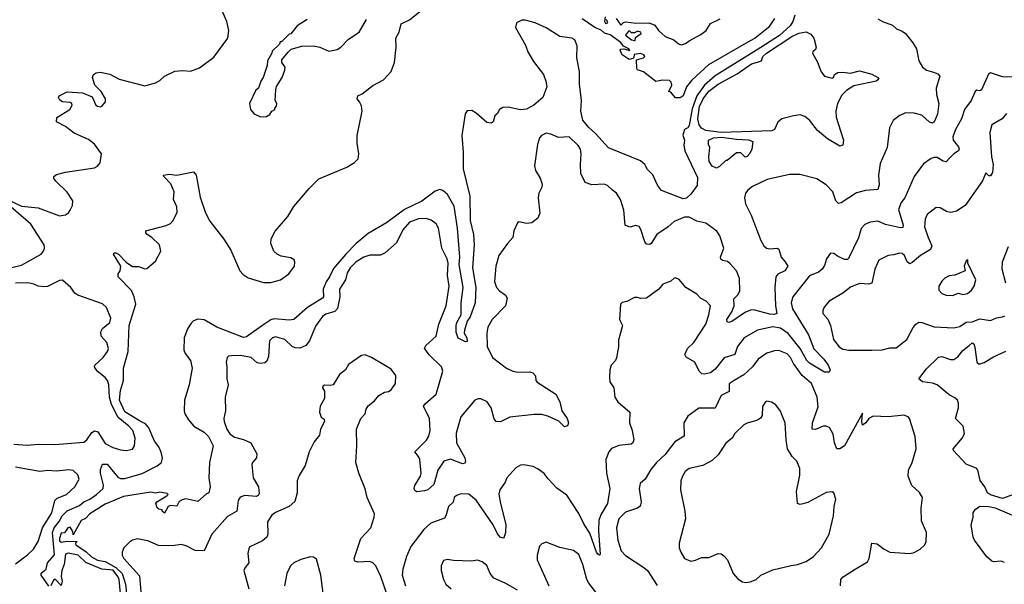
# Model space of a CAD drawing. Extents: x 2056909 to 2160450, y 827444 to 1016825.
# Tile 379 of 501: x 2063273 to 2069747, y 996734 to 1000446. Entities that reach past the tile are written whole.
import ezdxf

# ---------------------------------------------------------------- set-up
doc = ezdxf.new("R2010")
doc.units = 0

msp = doc.modelspace()

# ---------------------------------------------------------------- linework, layer by layer
at = {"layer": '0CON10XD'}
for points in [[(2063197.5, 999262.5), (2063285, 999221.1), (2063395, 999208.2), (2063535, 999157.1), (2063575, 999164), (2063594.2, 999175.8), (2063605, 999193.3), (2063620, 999225), (2063621.2, 999255), (2063585, 999311.2), (2063510.8, 999385), (2063496.7, 999405), (2063496.7, 999415), (2063515, 999428), (2063575, 999444.2), (2063765, 999472.5), (2063785, 999483.8), (2063802.5, 999505), (2063810, 999565), (2063765, 999628.5), (2063725, 999658.4), (2063630.2, 999700.2), (2063575, 999742.9), (2063514, 999775), (2063516.2, 999803.8), (2063602.5, 999855), (2063616.7, 999885), (2063616.1, 999896.1), (2063605, 999902.5), (2063555, 999906), (2063537.1, 999917.1), (2063528.8, 999935), (2063533.3, 999945), (2063585, 999970.8), (2063685, 999965.6), (2063748.6, 999938.6), (2063773.8, 999885), (2063785, 999876.7), (2063805, 999873.3), (2063818.3, 999881.7), (2063837.5, 999905), (2063837.5, 999925), (2063807.5, 999975), (2063765.9, 1000015.9), (2063751.2, 1000065), (2063757.5, 1000085), (2063775, 1000096.2), (2063805, 1000101.2), (2063865, 1000088), (2063925.9, 1000055.9), (2064095, 1000011.4), (2064165, 1000030), (2064195, 1000046), (2064225, 1000074.2), (2064292.6, 1000107.4), (2064345, 1000113.1), (2064395, 1000107.1), (2064455, 1000130), (2064549.7, 1000200.3), (2064641.9, 1000325), (2064646.9, 1000375), (2064635.6, 1000435), (2064595, 1000523.8)], [(2063465, 996723.3), (2063413.9, 996793.9), (2063415, 996806.7), (2063445.8, 996834.2), (2063456.2, 996875), (2063501.7, 996928.3), (2063488.8, 997075), (2063499.7, 997105), (2063532.6, 997147.4), (2063551.6, 997185), (2063585, 997218.3), (2063666.8, 997253.2), (2063695, 997276.5), (2063733.8, 997295), (2063778.6, 997325), (2063821.2, 997365), (2063823.6, 997386.4), (2063804.3, 997465.7), (2063805, 997490), (2063817.5, 997525), (2063846.9, 997525), (2063918.2, 997438.2), (2063935, 997430.6), (2063965, 997429.2), (2064077.8, 997462.2), (2064176.7, 997513.2), (2064204.1, 997535.9), (2064212, 997565), (2064203.5, 997603.5), (2064187.7, 997637.7), (2064160, 997675), (2064122.3, 997762.3), (2064099, 997789), (2064060.1, 997810.1), (2063965, 997867.8), (2063928.8, 997945), (2063935, 998007.5), (2063956, 998075), (2063954.3, 998155.7), (2063985.3, 998265), (2063991.5, 998435), (2064035.9, 998575), (2064025.3, 998625), (2064006.9, 998665), (2063920, 998755), (2063921.2, 998775), (2063934.1, 998795.9), (2063936.9, 998825), (2063890, 998905), (2063895, 998912.5), (2063905, 998913.3), (2063923.3, 998905), (2063973.1, 998853.1), (2064015, 998822.7), (2064055, 998824.4), (2064095, 998808.6), (2064109.1, 998810.9), (2064165, 998859.2), (2064201.1, 998925), (2064192.5, 998965), (2064140.8, 999015), (2064110.8, 999035), (2064102.5, 999045), (2064101.4, 999058.6), (2064235, 999092.5), (2064265, 999105.7), (2064282.9, 999125), (2064308.3, 999181.7), (2064306.7, 999215), (2064284.4, 999265), (2064289.1, 999315), (2064266.5, 999366.5), (2064220, 999415), (2064217.5, 999425), (2064255, 999430.6), (2064305.5, 999424.5), (2064415.4, 999445.4), (2064434, 999424), (2064458.3, 999278.3), (2064495.3, 999175.3), (2064522.6, 999122.6), (2064614.1, 999004.1), (2064661.7, 998931.7), (2064721.1, 998795), (2064741.7, 998771.7), (2064775, 998749.6), (2064875, 998718.7), (2064925, 998717.5), (2064988.1, 998735), (2065042.1, 998775), (2065079.5, 998825), (2065082.9, 998852.9), (2065076.6, 998866.6), (2065055, 998880), (2064992.1, 998892.1), (2064965, 998904), (2064944.3, 998925), (2064923.3, 998975), (2064926.9, 999005), (2064953.1, 999055), (2065036.9, 999153.1), (2065075, 999217.1), (2065175, 999335.8), (2065239.7, 999400.3), (2065424, 999476), (2065473.8, 999506.2), (2065498.3, 999531.7), (2065502.5, 999565), (2065490.9, 999635), (2065492.2, 999685), (2065524.6, 999845), (2065519.1, 999879.1), (2065507.5, 999905), (2065492, 999925), (2065496.7, 999945), (2065525, 999958.8), (2065595, 1000012.9), (2065665, 1000050.6), (2065715.4, 1000105), (2065736.2, 1000165), (2065747.2, 1000265), (2065745.9, 1000324.1), (2065767.2, 1000365), (2065780.4, 1000419.6), (2065835, 1000445.9), (2065915, 1000509.4)], [(2068370.4, 1000475), (2068356.6, 1000435), (2068338.2, 1000405), (2068268.6, 1000341.4), (2068145.7, 1000264.3), (2067845, 1000076.5), (2067774.8, 1000015), (2067724.8, 999945), (2067695, 999860), (2067675, 999751.2), (2067665, 999734.4), (2067644.3, 999725), (2067632.8, 999687.2), (2067642.9, 999655), (2067638.6, 999621.4), (2067646.2, 999585), (2067728.4, 999408.4), (2067728, 999355), (2067685, 999298.1), (2067656.4, 999273.6), (2067635, 999268.7), (2067492.7, 999322.7), (2067467.4, 999357.4), (2067436.6, 999426.6), (2067401.1, 999461.1), (2067390.4, 999480.4), (2067382.5, 999495), (2067355, 999518), (2067145, 999603.1), (2067058.3, 999698.3), (2067015, 999736.7), (2066975.8, 999785), (2066962.2, 999845), (2066967.5, 999915), (2066952.8, 1000025), (2066954.1, 1000105), (2066935.8, 1000195.8), (2066937.3, 1000275), (2066923.5, 1000313.5), (2066903.6, 1000323.6), (2066825, 1000336), (2066735, 1000391.9), (2066662, 1000425), (2066596.7, 1000443.3), (2066575, 1000442.7), (2066540, 1000425), (2066533.1, 1000395), (2066598.8, 1000278.8), (2066614.8, 1000234.8), (2066650.6, 1000170.6), (2066717.3, 1000085), (2066733, 1000043), (2066738.5, 1000005), (2066712.5, 999935), (2066654.3, 999885), (2066605, 999858.8), (2066565, 999852.5), (2066485, 999871.5), (2066450.2, 999869.8), (2066428, 999855), (2066412.3, 999827.7), (2066395.9, 999814.1), (2066386, 999774), (2066373.8, 999766.2), (2066345, 999770.8), (2066275, 999831.5), (2066245, 999848.1), (2066215, 999847.1), (2066202, 999828), (2066179.4, 999685), (2066187.8, 999575), (2066187.6, 999465), (2066232.5, 999285), (2066235.3, 999125), (2066256.9, 999035), (2066260.3, 998965), (2066250.8, 998815), (2066271.3, 998685), (2066266.8, 998585), (2066235, 998493.1), (2066214.4, 998465), (2066198, 998405), (2066195.8, 998385), (2066213.3, 998355), (2066215, 998330), (2066205, 998329.2), (2066155, 998351.9), (2066142.2, 998392.2), (2066142.2, 998435), (2066146.9, 998455), (2066175.8, 998505), (2066174.6, 998584.6), (2066189.4, 998685), (2066163, 998837), (2066165.9, 998885), (2066151, 999075), (2066129.9, 999220.1), (2066085, 999296.3), (2066055, 999323.3), (2066035, 999329.6), (2066005, 999319.4), (2065917.8, 999252.2), (2065802, 999198), (2065685, 999109.8), (2065565, 999040.4), (2065485, 998974.8), (2065416.2, 998905), (2065335, 998810), (2065309.7, 998755), (2065287.4, 998722.6), (2065268.5, 998675), (2065270.7, 998625), (2065264.1, 998615), (2065165.2, 998555), (2065074.4, 998475.6), (2065045, 998470), (2064945, 998479.5), (2064925, 998472.9), (2064878.1, 998441.9), (2064765, 998360.9), (2064745, 998356.9), (2064568, 998425), (2064485, 998472.5), (2064445, 998476.9), (2064414.5, 998465.5), (2064399.3, 998450.7), (2064375.4, 998414.6), (2064354.7, 998355.3), (2064352.9, 998275), (2064361.4, 998251.4), (2064396.7, 998205), (2064407.5, 998155), (2064388, 998045), (2064356.2, 997945), (2064354, 997875), (2064358.8, 997855), (2064382, 997815), (2064418.6, 997775), (2064485, 997733.5), (2064515, 997706.7), (2064544.3, 997644.3), (2064520.5, 997535), (2064516.2, 997435), (2064526.2, 997375), (2064516.7, 997335), (2064500.8, 997329.2), (2064445, 997278.8), (2064365, 997296.7), (2064340.5, 997289.5), (2064322.3, 997277.7), (2064305, 997247.5), (2064265, 997252.5), (2064250, 997245), (2064225, 997202.5), (2064210, 997215), (2064210, 997225), (2064188.3, 997228.3), (2064177, 997237), (2064167.5, 997265), (2064175, 997277.5), (2064240, 997315), (2064250, 997325), (2064241.7, 997331.7), (2064195, 997340), (2064165, 997332.5), (2064135, 997340.8), (2063955, 997312), (2063835, 997260.8), (2063735, 997197.5), (2063705, 997167.5), (2063677, 997153), (2063625, 997060), (2063621.7, 997081.7), (2063605, 997110), (2063590, 997105), (2063567.5, 997072.5), (2063545, 997070), (2063533.6, 997035), (2063535, 997021.2), (2063545, 997010.6), (2063585, 997018.8), (2063650, 997015), (2063640, 997005), (2063642.5, 996995), (2063708.8, 996948.8), (2063745.8, 996915), (2063784.1, 996894.1), (2063835, 996884.1), (2063905, 996845.2), (2063946.6, 996805), (2063969.3, 996735), (2063977.6, 996655)], [(2068915, 1000451.2), (2068945, 1000433.8), (2069010.7, 1000410.7), (2069037.5, 1000385), (2069075, 1000371.2), (2069096.7, 1000355), (2069146.2, 1000295), (2069168.8, 1000255), (2069185.8, 1000175), (2069209.2, 1000135), (2069234.7, 1000114.7), (2069280.4, 1000100.4), (2069309.7, 1000089.7), (2069323.8, 1000075), (2069299.4, 999995), (2069301.5, 999955), (2069315.4, 999895), (2069306.6, 999825), (2069295, 999794), (2069285, 999773.8), (2069274, 999766), (2069255, 999773.3), (2069205, 999817.5), (2069155, 999830.8), (2069096.4, 999833.6), (2069055.9, 999814.1), (2069015, 999783.3), (2068992.5, 999735), (2068975.7, 999605), (2068929.7, 999500.3), (2068918.9, 999425), (2068925, 999360), (2068915, 999328.8), (2068835, 999323.2), (2068775, 999306.9), (2068675, 999241.9), (2068657.5, 999237.5), (2068640, 999255), (2068620, 999315), (2068575, 999360), (2068515, 999398.8), (2068401.7, 999428.3), (2068335, 999429.2), (2068188, 999395), (2068091.3, 999348.7), (2068059.4, 999325), (2068044.4, 999305), (2068038.9, 999275), (2068044.3, 999235), (2068081.5, 999161.5), (2068145.5, 998995.5), (2068165, 998958.8), (2068183.3, 998945), (2068205, 998939.4), (2068253.2, 998943.2), (2068265, 998937.5), (2068280, 998885), (2068306.5, 998855), (2068322.5, 998825), (2068304.2, 998795), (2068257.8, 998772.2), (2068244.4, 998755), (2068237.7, 998685), (2068241.9, 998565), (2068250.6, 998515), (2068235, 998508.7), (2068205, 998510.5), (2068107.4, 998537.4), (2068085, 998538.2), (2068045, 998523.1), (2067955, 998461.8), (2067935, 998455.8), (2067925, 998460), (2067921.9, 998475), (2067954.7, 998525.3), (2067970.7, 998565), (2067968, 998612), (2067995, 998636.7), (2068007.9, 998662.1), (2068005.8, 998745), (2067985.3, 998795), (2067945, 998842.1), (2067927, 998857), (2067893.5, 998863.5), (2067882.2, 998872.2), (2067880.4, 998885), (2067902.1, 998945), (2067876.2, 999026.2), (2067856.8, 999055), (2067785, 999107.5), (2067725, 999122.5), (2067675, 999147.1), (2067645, 999148.9), (2067575, 999119.2), (2067536.3, 999083.7), (2067461.9, 999035), (2067423.8, 998975), (2067415, 998968), (2067395, 998971.4), (2067382.2, 998985), (2067357.4, 999067.4), (2067345, 999086.2), (2067325, 999092.5), (2067285, 999081.2), (2067254.3, 999094.3), (2067244.4, 999195), (2067224, 999265), (2067196.2, 999305), (2067170, 999325), (2067136.9, 999356.9), (2067115, 999365.8), (2067035, 999360), (2066991.2, 999375), (2066962.5, 999435), (2066959.1, 999495), (2066964.5, 999564.5), (2066959.4, 999595), (2066945, 999618), (2066886.2, 999675), (2066815, 999672.5), (2066765, 999694), (2066735, 999700), (2066703.8, 999685), (2066690.9, 999669.1), (2066678.1, 999625), (2066658.1, 999485), (2066664.4, 999455), (2066694.3, 999405), (2066707.5, 999365), (2066706, 999345), (2066686, 999305), (2066681.1, 999275), (2066692.9, 999175), (2066678.8, 999141.2), (2066640, 999110), (2066605, 999106.2), (2066555, 999117.5), (2066545, 999110), (2066522.5, 999057.5), (2066515, 999013.3), (2066480, 998975), (2066424.2, 998895), (2066402.9, 998825), (2066394.3, 998725.7), (2066408.6, 998685), (2066425, 998665.8), (2066468, 998635), (2066477.8, 998615), (2066466.9, 998565), (2066379.2, 998475), (2066350.8, 998425), (2066343.6, 998386.4), (2066347.4, 998297.4), (2066380.6, 998225), (2066474.2, 998155), (2066515, 998135.5), (2066545, 998128.5), (2066625, 998131.4), (2066646.2, 998125), (2066663.8, 998105), (2066667.5, 998075), (2066675, 998062.5), (2066798.1, 997985), (2066824.4, 997935), (2066838.1, 997875), (2066871.4, 997825), (2066881.2, 997795), (2066873.9, 997776.1), (2066855, 997768.8), (2066816.7, 997806.7), (2066745, 997840.5), (2066705, 997850), (2066655, 997850.5), (2066495, 997832.2), (2066435, 997802.9), (2066405, 997804.2), (2066392.7, 997822.7), (2066372.1, 997895), (2066345.5, 997935), (2066305, 997954.5), (2066285, 997954.4), (2066264.3, 997945), (2066174.4, 997835), (2066142.4, 997727.6), (2066144.5, 997665), (2066200, 997565), (2066204.2, 997545), (2066199.7, 997530.3), (2066185, 997527.1), (2066105, 997557.2), (2066061.4, 997545), (2066022.1, 997485), (2065995, 997390.6), (2065955.7, 997355), (2065935, 997349.5), (2065885, 997342.5), (2065871.7, 997351.7), (2065865.7, 997365), (2065871.1, 997385), (2065909.1, 997445), (2065913.1, 997465), (2065904.5, 997555), (2065895.4, 997575.4), (2065870, 997605), (2065947.4, 997682.6), (2065962.1, 997707.9), (2065972.3, 997745), (2065966.4, 997825), (2065927.1, 997905), (2065938.2, 997921.8), (2066010.7, 997985), (2066055.4, 998135.4), (2066047.1, 998165), (2065965, 998243.1), (2065934.2, 998285.8), (2065943.8, 998305), (2066010.6, 998365), (2066028.5, 998445), (2066077.8, 998565), (2066097.1, 998695), (2066084.7, 998765), (2066090, 998845), (2066083.3, 998873.3), (2066048.9, 998945), (2066026.5, 999075), (2066010.8, 999105), (2065978.3, 999128.3), (2065945, 999139.5), (2065895, 999137.1), (2065835, 999115.5), (2065791.8, 999065), (2065749.8, 998980.2), (2065675, 998912.9), (2065645, 998898.6), (2065575, 998897.8), (2065535, 998885.4), (2065485, 998854.5), (2065445, 998815.6), (2065425, 998781.2), (2065414.5, 998735), (2065374.5, 998675), (2065376.7, 998625), (2065363, 998547), (2065345, 998528.8), (2065285, 998510.8), (2065263.8, 998495), (2065218.7, 998431.3), (2065177.8, 998335), (2065154, 998305), (2065115, 998287.8), (2065085, 998288.6), (2065065, 998298.6), (2065015, 998344.4), (2064955, 998361.9), (2064935, 998354.2), (2064915.6, 998334.4), (2064907.7, 998232.3), (2064897.9, 998202.1), (2064885, 998190), (2064855, 998185.6), (2064835, 998191.1), (2064795, 998225.4), (2064725, 998237.5), (2064665, 998237.1), (2064646, 998234), (2064636.7, 998225), (2064630, 998195), (2064635.8, 998165), (2064634.3, 998085.7), (2064643.3, 998045), (2064624.3, 997965), (2064625.6, 997875), (2064615.6, 997825), (2064618.1, 997805), (2064635.5, 997755), (2064655, 997723.1), (2064685, 997702.2), (2064745, 997685.5), (2064793.4, 997663.4), (2064831.7, 997591.7), (2064830.8, 997565), (2064803.8, 997535), (2064798.8, 997521.2), (2064807.1, 997435), (2064843.3, 997375), (2064847.6, 997332.4), (2064840.7, 997319.3), (2064827.7, 997312.3), (2064752.4, 997317.6), (2064722, 997308), (2064710, 997285), (2064700.8, 997215), (2064639.9, 997180.1), (2064536.7, 997065), (2064486, 996955), (2064425.6, 996955.6), (2064366.9, 996986.9), (2064335, 996995.6), (2064275, 996986.5), (2064185, 996990), (2064115, 997020.9), (2064045, 997032.3), (2064014.7, 997025.3), (2063995, 997012.5), (2063958.5, 996975), (2063946.5, 996945), (2063946.5, 996925), (2063957.3, 996905), (2064059.6, 996789.6), (2064069.2, 996685)], [(2065163.2, 1000446.8), (2065096.7, 1000405), (2065056.4, 1000353.6), (2065045, 1000350), (2064995, 1000300), (2064985, 1000300), (2064980, 1000285), (2064931.7, 1000238.3), (2064930, 1000225), (2064902.5, 1000175), (2064900, 1000145), (2064873.3, 1000065), (2064858.3, 1000041.7), (2064843.3, 999996.7), (2064826.4, 999983.6), (2064783.3, 999895), (2064790, 999855), (2064815, 999826.7), (2064855, 999807.5)], [(2064855, 999807.5), (2064895, 999810), (2064916.4, 999823.6), (2064930, 999845), (2064950, 999855), (2064950, 999865), (2064961.7, 999878.3), (2064962.5, 999895), (2064953.3, 999915), (2064956.2, 999985), (2064962.3, 1000007.7), (2064998.8, 1000065), (2065016.7, 1000115), (2065017.5, 1000135), (2064996.7, 1000165), (2064997, 1000183), (2065037, 1000233), (2065058.3, 1000251.7), (2065127, 1000273), (2065205, 1000273.3), (2065246.1, 1000266.1), (2065305, 1000240), (2065360.5, 1000249.5), (2065385, 1000266.2), (2065435, 1000318.8), (2065505.7, 1000364.3), (2065552.7, 1000447.3)], [(2068235, 1000453.8), (2068196.9, 1000395), (2068108.2, 1000325), (2068075, 1000306.4), (2067801.7, 1000148.3), (2067692, 1000048), (2067656.3, 1000003.7), (2067635, 999946.2), (2067615, 999932.5), (2067585, 999932.5), (2067555, 999970), (2067540, 999975), (2067560, 1000015), (2067556.2, 1000035), (2067545, 1000046.7), (2067498.3, 1000048.3), (2067455, 1000038.8), (2067374, 1000104), (2067335, 1000117.5), (2067330, 1000125), (2067328.3, 1000181.7), (2067375, 1000196.2), (2067383.8, 1000205), (2067377.5, 1000215), (2067355, 1000222.9), (2067313, 1000217), (2067311.7, 1000198.3), (2067305, 1000190), (2067280, 1000185), (2067234.3, 1000214.3), (2067220, 1000245), (2067225, 1000252.5), (2067245, 1000253.8), (2067285, 1000242.5), (2067278, 1000255), (2067242.5, 1000272.5), (2067225, 1000295.6), (2067155, 1000345.5), (2067118.3, 1000358.3), (2067095, 1000376.9), (2067055.3, 1000395.3), (2066971.2, 1000451.2)], [(2067122.5, 1000465), (2067117.5, 1000435), (2067125, 1000421.2), (2067140, 1000425), (2067131.7, 1000448.3)], [(2067195, 1000453.3), (2067225, 1000410), (2067242, 1000428), (2067258.8, 1000431.2), (2067325, 1000422.9), (2067412.5, 1000425), (2067449.1, 1000409.1), (2067473.8, 1000375), (2067516.2, 1000335), (2067573.9, 1000313.9), (2067605, 1000288), (2067625, 1000281.8), (2067651.1, 1000288.9), (2067675, 1000307.8), (2067751.7, 1000348.3), (2067785.7, 1000374.3), (2067815, 1000421.2), (2067878, 1000452)], [(2067320, 1000310), (2067321.7, 1000328.3), (2067360, 1000355), (2067357.5, 1000365), (2067335, 1000370), (2067315, 1000360), (2067295, 1000360), (2067285, 1000370), (2067275, 1000370), (2067256.7, 1000345), (2067295, 1000313.3), (2067315, 1000310), (2067320, 1000310)], [(2068665, 999615.4), (2068585, 999662.2), (2068518.7, 999718.7), (2068465, 999786.2), (2068435, 999809.3), (2068405, 999820.4), (2068360, 999815), (2068285, 999794.6), (2068257.8, 999772.2), (2068235, 999724.5), (2068217.5, 999715), (2067885, 999704.6), (2067785, 999718.1), (2067755, 999732.1), (2067739.7, 999755), (2067732.4, 999795), (2067743.2, 999875), (2067765.7, 999925), (2067804.6, 999975.4), (2067865, 1000022.6), (2067989.5, 1000090.5), (2068085, 1000155.6), (2068125, 1000166.7), (2068150, 1000175), (2068158, 1000205), (2068183.5, 1000225), (2068350.5, 1000335), (2068395, 1000357.4), (2068445, 1000366.7), (2068475, 1000350), (2068494.5, 1000325), (2068509.6, 1000265), (2068505, 1000249.2), (2068486.7, 1000235), (2068486, 1000225), (2068517.5, 1000167.5), (2068542.6, 1000102.6), (2068565, 1000075.6), (2068615, 1000061.2), (2068624, 1000066), (2068630.8, 1000085), (2068652.2, 1000097.8), (2068685, 1000101.6), (2068735, 1000095.6), (2068795, 1000109.6), (2068875, 1000087.1), (2068916.2, 1000065), (2068921.2, 1000055), (2068905, 1000041.1), (2068757.9, 1000012.1), (2068709.9, 999980.1), (2068679.2, 999950.8), (2068649.1, 999895), (2068638.6, 999845), (2068641.6, 999805), (2068669.1, 999715), (2068689.7, 999655), (2068685, 999622.2), (2068665, 999615.4)], [(2069805, 1000068.1), (2069735, 1000070), (2069655, 1000097.5), (2069641.7, 1000088.3), (2069596.9, 999985), (2069585, 999978.6), (2069565, 999983.8), (2069555.7, 999974.3), (2069527.8, 999915), (2069484.7, 999855.3), (2069464.4, 999795), (2069426.2, 999723.8), (2069407.8, 999675), (2069409.4, 999655), (2069445, 999610.8), (2069450.5, 999595), (2069445.8, 999584.2), (2069414.5, 999565), (2069386.1, 999535), (2069365, 999512.2), (2069345, 999516.1), (2069305, 999540.4), (2069285, 999540.8), (2069266.9, 999533.1), (2069215, 999498.1), (2069154.3, 999415), (2069091.9, 999275), (2069069.1, 999245), (2069052.1, 999197.9), (2069081.5, 999095), (2069079.5, 999080.5), (2069065, 999077.3), (2068965, 999100), (2068915, 999120.9), (2068865, 999115.6), (2068829.4, 999100.6), (2068805, 999073.3), (2068787.3, 999012.7), (2068723, 998877), (2068715, 998870), (2068695, 998870), (2068650.6, 998890.6), (2068625, 998910), (2068605, 998912), (2068578, 998875), (2068565, 998830), (2068549.4, 998805), (2068525, 998785.5), (2068465, 998763.3), (2068356.2, 998623.8), (2068344.7, 998585), (2068354.7, 998545), (2068459.4, 998375), (2068495, 998281.5), (2068560, 998215), (2068589.2, 998175), (2068600.8, 998145), (2068595, 998130), (2068565, 998129.5), (2068465, 998187.9), (2068449.1, 998205), (2068403.6, 998285), (2068325, 998383.5), (2068275, 998417.2), (2068225, 998427), (2068125, 998406.1), (2068036.1, 998353.9), (2067992.1, 998297.9), (2067975, 998244.5), (2067905, 998222.9), (2067845, 998149.1), (2067815, 998125.3), (2067775.5, 998115.5), (2067758.9, 998118.9), (2067739.5, 998135), (2067712.9, 998195), (2067655, 998228.6), (2067645.7, 998245), (2067663.5, 998285), (2067706.4, 998325), (2067783.3, 998445), (2067803.3, 998505), (2067814, 998565), (2067786.3, 998596.3), (2067750, 998615), (2067725, 998642), (2067653.3, 998685), (2067608.3, 998738.3), (2067585, 998748.8), (2067575, 998746), (2067553.3, 998726.7), (2067502.4, 998707.6), (2067475, 998674), (2067395, 998616.2), (2067355, 998612.5), (2067335, 998620), (2067315, 998618.8), (2067265, 998592.5), (2067233, 998587), (2067222.5, 998575), (2067216.7, 998475), (2067235.8, 998435), (2067210.7, 998339.3), (2067210, 998295), (2067196.4, 998223.6), (2067190, 998205), (2067162.5, 998175), (2067153.3, 998145), (2067150, 998095), (2067153.3, 998065), (2067178.8, 998025), (2067186, 997965), (2067205, 997934.2), (2067283.8, 997865), (2067281.4, 997795), (2067299.4, 997745), (2067310, 997685), (2067304.5, 997665.5), (2067293.3, 997655), (2067213.1, 997646.9), (2067165, 997628), (2067145.6, 997604.4), (2067125.8, 997555), (2067130, 997465), (2067153.3, 997365), (2067136.9, 997265), (2067095.3, 997195), (2067080.3, 997155), (2067077.4, 997085), (2067089.5, 996930.5), (2067085, 996926.7), (2067075, 996932.5), (2067065, 996946), (2067021.2, 997071.2), (2066985, 997126.7), (2066949.3, 997199.3), (2066869.4, 997319.4), (2066805, 997366.2), (2066747.3, 997427.3), (2066722.1, 997462.1), (2066682.1, 997492.1), (2066647.9, 997507.9), (2066585, 997520), (2066565, 997518), (2066535, 997500.8), (2066475, 997433.3), (2066463.8, 997405), (2066430, 997355), (2066423.5, 997326.5), (2066433.1, 997265), (2066468.5, 997128.5), (2066467.3, 997075), (2066455, 997036.7), (2066435, 997042.5), (2066415, 997065.7), (2066385.7, 997125.7), (2066275, 997288.5), (2066225, 997326.9), (2066175, 997329.2), (2066145, 997318.6), (2066129.2, 997305), (2066122, 997275), (2066091.4, 997245), (2066075.6, 997185), (2066065, 997169.2), (2065975, 997135.6), (2065931.1, 997095), (2065845, 996982.9), (2065816.9, 996916.9), (2065790.9, 996835), (2065787.5, 996795), (2065808.9, 996725)], [(2069760.1, 999829.9), (2069732.5, 999795), (2069664.4, 999755), (2069652, 999705), (2069661.9, 999545), (2069674.5, 999495), (2069668.1, 999441.9), (2069655, 999420), (2069645, 999418.8), (2069625, 999440), (2069602.5, 999387.5), (2069490, 999225), (2069431.7, 999188.3), (2069395, 999179.4), (2069367.5, 999185), (2069325, 999210), (2069298.3, 999211.7), (2069239.2, 999165), (2069225.7, 999135), (2069221.4, 999085), (2069245, 999013.3), (2069270.2, 998960.2), (2069262.2, 998935), (2069194.7, 998895.3), (2069141.1, 998848.9), (2069125, 998841.8), (2069107.5, 998855), (2069090, 998895), (2069075, 998909.2), (2069055, 998911.9), (2069019.4, 998900.6), (2068983.9, 998896.1), (2068920.8, 998865), (2068894.6, 998805), (2068875, 998713.5), (2068855, 998707.2), (2068795, 998711.2), (2068735, 998688.5), (2068685, 998648.1), (2068595.8, 998595), (2068562.8, 998557.2), (2068552.9, 998535), (2068554.2, 998515), (2068586.4, 998476.4), (2068603.1, 998435), (2068622.8, 998342.8), (2068660.8, 998295), (2068685, 998281.1), (2068725, 998274.4), (2068875, 998274.3)], [(2067855, 999470), (2067825, 999484), (2067806.7, 999513.3), (2067803.8, 999545), (2067810, 999605), (2067802.5, 999625), (2067802.5, 999655), (2067835, 999668.8), (2067885, 999674.6), (2067985, 999660), (2068065, 999657.3), (2068093.8, 999645), (2068085.9, 999594.1), (2068073.6, 999566.4), (2068055, 999547.5), (2068043, 999543), (2068015, 999570), (2067985, 999570), (2067925, 999520), (2067915, 999520), (2067875, 999480), (2067855, 999470)], [(2063165, 998803.3), (2063285, 998831.5), (2063415, 998904.3), (2063429.2, 998925), (2063436, 998945), (2063434, 998965), (2063345, 999102.2), (2063199.7, 999229.7)], [(2069757.1, 998715), (2069733.1, 998805), (2069735.3, 998854.7), (2069773.5, 998955)], [(2069405, 998632.5), (2069445, 998648), (2069475, 998638.8), (2069505, 998646.7), (2069532.1, 998667.9), (2069548.8, 998695), (2069558.8, 998735), (2069507.5, 998845), (2069507, 998867), (2069495, 998860), (2069483.8, 998825), (2069490, 998795), (2069422.3, 998767.7), (2069385, 998761.4), (2069355, 998746), (2069335, 998727.5), (2069315.9, 998695), (2069317.3, 998667.3), (2069335, 998647.1), (2069365, 998634.3), (2069405, 998632.5)], [(2063235, 997654.6), (2063325, 997648.2), (2063395, 997654.6), (2063505, 997653.1), (2063695, 997668.2), (2063715, 997684.3), (2063747.4, 997732.6), (2063765, 997744.2), (2063786.2, 997736.2), (2063835, 997660), (2063885, 997633.5), (2063935, 997618.1), (2063975.7, 997614.3), (2064015, 997623.8), (2064028, 997645), (2064032.2, 997695), (2064016.4, 997745), (2063989.5, 997775), (2063921.1, 997831.1), (2063877.2, 997917.2), (2063862.8, 997965), (2063859.1, 998045), (2063849.4, 998075), (2063834.2, 998095), (2063782.5, 998135), (2063764.3, 998165), (2063767.5, 998175), (2063821.5, 998225), (2063850.8, 998265), (2063857.5, 998285), (2063845.7, 998325), (2063809.2, 998365), (2063805.9, 998394.1), (2063818, 998415), (2063865, 998456.2), (2063872.5, 998485), (2063843.4, 998553.4), (2063818.2, 998578.2), (2063654, 998635), (2063635, 998647.5), (2063608, 998685), (2063554, 998734), (2063535, 998731.9), (2063455, 998692.7), (2063435, 998689.1), (2063395, 998694.5), (2063365, 998708.5), (2063326.2, 998716.2), (2063245, 998714.1)], [(2068875, 998274.3), (2068944.1, 998275.9), (2068995, 998288), (2069035, 998290), (2069105, 998343.3), (2069146.4, 998423.6), (2069165, 998445.5), (2069185, 998457.1), (2069205, 998455.5), (2069285, 998427.1), (2069415, 998420), (2069455, 998429.2), (2069495, 998457.7), (2069535, 998459.4), (2069585, 998480), (2069655, 998468.1), (2069695, 998486.9), (2069735, 998492.2), (2069749.8, 998500.2)], [(2069855, 997342.5), (2069735, 997298.8), (2069655, 997323.3), (2069636.1, 997336.1), (2069618.8, 997375), (2069587, 997417), (2069575.8, 997475.8), (2069566.5, 997495), (2069495, 997523.5), (2069413.3, 997615), (2069411.2, 997625), (2069471.7, 997698.3), (2069484.3, 997725), (2069475.8, 997775), (2069426, 997825), (2069444.6, 997895.4), (2069445.4, 997925), (2069438.2, 997945), (2069421.2, 997961.2), (2069385, 997980), (2069305.5, 998045), (2069275, 998057.4), (2069208, 998065), (2069184.4, 998084.4), (2069235, 998150.6), (2069315, 998228), (2069335, 998232.9), (2069392.2, 998212.2), (2069415, 998212.7), (2069440.1, 998229.9), (2069475, 998270.4), (2069516.2, 998303.8), (2069535, 998320.8), (2069545.7, 998315), (2069553.4, 998293.4), (2069565.8, 998195.8), (2069582.5, 998182.5), (2069615, 998192.7), (2069675, 998230.4), (2069756.9, 998266.9)], [(2065720, 996575), (2065647.3, 996785), (2065613.5, 996855), (2065595, 996875.6), (2065575, 996884.4), (2065495, 996880), (2065476.9, 996886.9), (2065472.9, 996905), (2065515.6, 997035), (2065581.5, 997105), (2065604.3, 997175), (2065605, 997197.5), (2065557.5, 997305), (2065545, 997362.5), (2065501.9, 997465), (2065483.1, 997535), (2065490, 997645), (2065487.3, 997755), (2065516.7, 997823.3), (2065544.2, 997855), (2065550, 997885), (2065565, 997908), (2065605, 997940), (2065635, 997976.2), (2065672.3, 997997.7), (2065698.3, 998001.7), (2065715, 998012), (2065744, 998055), (2065747, 998107), (2065715, 998148.8), (2065585.9, 998225.9), (2065545, 998242.5), (2065520.7, 998239.3), (2065435, 998180), (2065416, 998144), (2065376.1, 998113.9), (2065333.2, 998046.8), (2065315, 998040.6), (2065276.4, 998043.6), (2065265, 998036.7), (2065263.3, 998025), (2065276.2, 998005), (2065276, 997955), (2065248, 997905), (2065244, 997865), (2065255, 997832.5), (2065275, 997820), (2065276.2, 997805), (2065251.2, 997755), (2065243.8, 997715), (2065208.9, 997671.1), (2065175.7, 997605), (2065149.4, 997515), (2065110.7, 997449.3), (2065097.5, 997415), (2065097.8, 997335), (2065082, 997278), (2065044.7, 997245.3), (2064955, 997206.4), (2064931.5, 997188.5), (2064901.4, 997145), (2064904.2, 997065), (2064898, 997045), (2064869.7, 997020.3), (2064782.3, 996977.7), (2064772.9, 996937.1), (2064778.6, 996875), (2064754.2, 996845), (2064746, 996825), (2064778.8, 996705)], [(2068670.7, 996725), (2068672.9, 996767.1), (2068687.3, 996782.7), (2068765.3, 996834.7), (2068847.9, 996882.1), (2068858.9, 996905), (2068876.2, 997003.8), (2068910.3, 997000.3), (2068956.7, 996965), (2068995, 996946), (2069125, 996936.2), (2069155, 996943.8), (2069194.1, 996965.9), (2069223.3, 996995), (2069233.6, 997016.4), (2069236.2, 997075), (2069202.7, 997152.7), (2069200, 997235), (2069208.8, 997305), (2069188.3, 997338.3), (2069138.1, 997385), (2069115.4, 997445), (2069117.8, 997485), (2069141.5, 997535), (2069167.1, 997625), (2069160.8, 997705), (2069123.8, 997825), (2069115, 997836.2), (2069085, 997845.8), (2068985, 997835.8), (2068885, 997840), (2068855, 997824), (2068835.8, 997795), (2068815, 997780), (2068810, 997805), (2068815, 997860), (2068695, 997645.7), (2068665, 997625.6), (2068645, 997624.3), (2068629.7, 997665), (2068621.8, 997721.8), (2068596.9, 997765), (2068575, 997774.6), (2068555, 997774.6), (2068505, 997752.1), (2068482.5, 997755), (2068486.2, 997795), (2068522.1, 997902.1), (2068516.4, 997965), (2068477.9, 998055), (2068417.7, 998107.7), (2068360.8, 998185), (2068341.8, 998225), (2068318.8, 998248.8), (2068265, 998270.6), (2068235, 998268.9), (2068185, 998253.3), (2068128.6, 998215), (2068090, 998165), (2068035, 998112.5), (2067971.4, 998075), (2067938.5, 998051.5), (2067937.3, 998002.7), (2067884.6, 997975.4), (2067845, 997892.9), (2067737.3, 997892.7), (2067665, 997840), (2067639.4, 997795), (2067640.9, 997709.1), (2067579.6, 997670.4), (2067514.3, 997585), (2067460, 997535), (2067421.5, 997488.5), (2067385, 997426.2), (2067353, 997397), (2067345.7, 997365), (2067358.8, 997275), (2067352.8, 997247.2), (2067335, 997234.5), (2067255, 997207.8), (2067212.5, 997165), (2067196.5, 997105), (2067206.4, 997025), (2067228.2, 996955), (2067255, 996923.1), (2067375.5, 996845.5), (2067401.4, 996825), (2067465, 996726)], [(2068045, 996746.2), (2068075, 996751.2), (2068115, 996766.7), (2068145, 996793.8), (2068225, 996828.8), (2068345, 996858.9), (2068386.3, 996863.7), (2068445, 996884.3), (2068492.8, 996917.2), (2068545.8, 996975), (2068595, 997063.8), (2068623.2, 997185), (2068628.1, 997245), (2068640, 997295), (2068625.7, 997335), (2068615, 997342), (2068575, 997338.6), (2068455, 997271.4), (2068405, 997258), (2068386.7, 997265), (2068380, 997345), (2068402.9, 997452.9), (2068402.9, 997495), (2068382.5, 997545), (2068352.5, 997575), (2068322.2, 997625), (2068311.5, 997685), (2068305.6, 997795.6), (2068286.4, 997843.6), (2068275, 997872.5), (2068243.9, 997913.9), (2068215, 997931.2), (2068185, 997938.8), (2068177.5, 997935), (2068156.1, 997903.9), (2068153.8, 997845), (2068142.7, 997827.3), (2068125, 997814), (2068055.6, 997794.4), (2068035, 997782), (2067975, 997726), (2067957.5, 997695), (2067915, 997662), (2067865.5, 997584.5), (2067825, 997548.6), (2067765, 997514.4), (2067673.9, 997496.1), (2067648.9, 997475), (2067630.5, 997445), (2067620.9, 997415), (2067617.1, 997355), (2067647.1, 997215), (2067650.8, 997165), (2067609.4, 997005), (2067608.1, 996975), (2067619.2, 996945), (2067645, 996903.8), (2067685, 996886.2), (2067717.3, 996892.7), (2067755, 996910), (2067805, 996910), (2067865, 996936), (2067885, 996933.8), (2067902.7, 996922.7), (2067925.8, 996895), (2067964.5, 996804.5), (2067995, 996771.2), (2068025, 996751.2), (2068045, 996746.2)], [(2063245, 996868.1), (2063325, 996927.1), (2063364.3, 996965), (2063395, 997016.2), (2063422.7, 997105), (2063483.9, 997205), (2063504.7, 997285.3), (2063520.1, 997299.9), (2063580.6, 997325), (2063635.6, 997375), (2063662.9, 997425), (2063655.7, 997455), (2063625, 997481.5), (2063595, 997486.2), (2063515, 997478.4), (2063455, 997482.2), (2063405, 997475.3), (2063245, 997504.6)], [(2069747.9, 996877.9), (2069725, 996885.6), (2069675, 996881.4), (2069665, 996885.7), (2069631.2, 996915), (2069551.1, 997025), (2069542.2, 997045), (2069527.8, 997125), (2069542.5, 997175), (2069542.5, 997205), (2069555, 997226.2), (2069585, 997248), (2069645.8, 997245.8), (2069687, 997237), (2069795, 997192)], [(2067068, 996675), (2067015, 996741.2), (2067001.4, 996765), (2066974.5, 996865), (2066949.4, 996929.4), (2066915, 996955.7), (2066825, 996975.6), (2066735, 997011.2), (2066705, 997001.2), (2066691.2, 996985), (2066675.8, 996925), (2066675.8, 996895), (2066752.9, 996725)], [(2063950.9, 996515), (2063925.9, 996765), (2063918.5, 996785), (2063887.4, 996827.4), (2063813.8, 996833.8), (2063708.5, 996878.5), (2063656.5, 996926.5), (2063590.6, 996939.4), (2063575, 996932.5), (2063565.8, 996865), (2063550.8, 996825), (2063546, 996785), (2063551.2, 996755), (2063545, 996727.5), (2063505, 996767.5), (2063495, 996762.5), (2063477.5, 996725)], [(2065274.4, 996624.4), (2065252.9, 996795), (2065225, 996900), (2065205, 996912.5), (2065185, 996915.8), (2065121.7, 996898.3), (2065076, 996875), (2065054.3, 996855), (2065028.5, 996805), (2065014.6, 996724.6)], [(2066546.2, 996695), (2066465, 996742), (2066390, 996775), (2066366, 996805), (2066345, 996858.8), (2066312.7, 996882.7), (2066283.9, 996893.9), (2066244.1, 996885.9), (2066125, 996890.8), (2066085, 996898), (2066059.5, 996890.5), (2066043.3, 996855), (2066044.2, 996825), (2066059.4, 996765), (2066075, 996736), (2066110.8, 996705)]]:
    msp.add_lwpolyline(points, dxfattribs=at)

doc.saveas('drawing.dxf')
